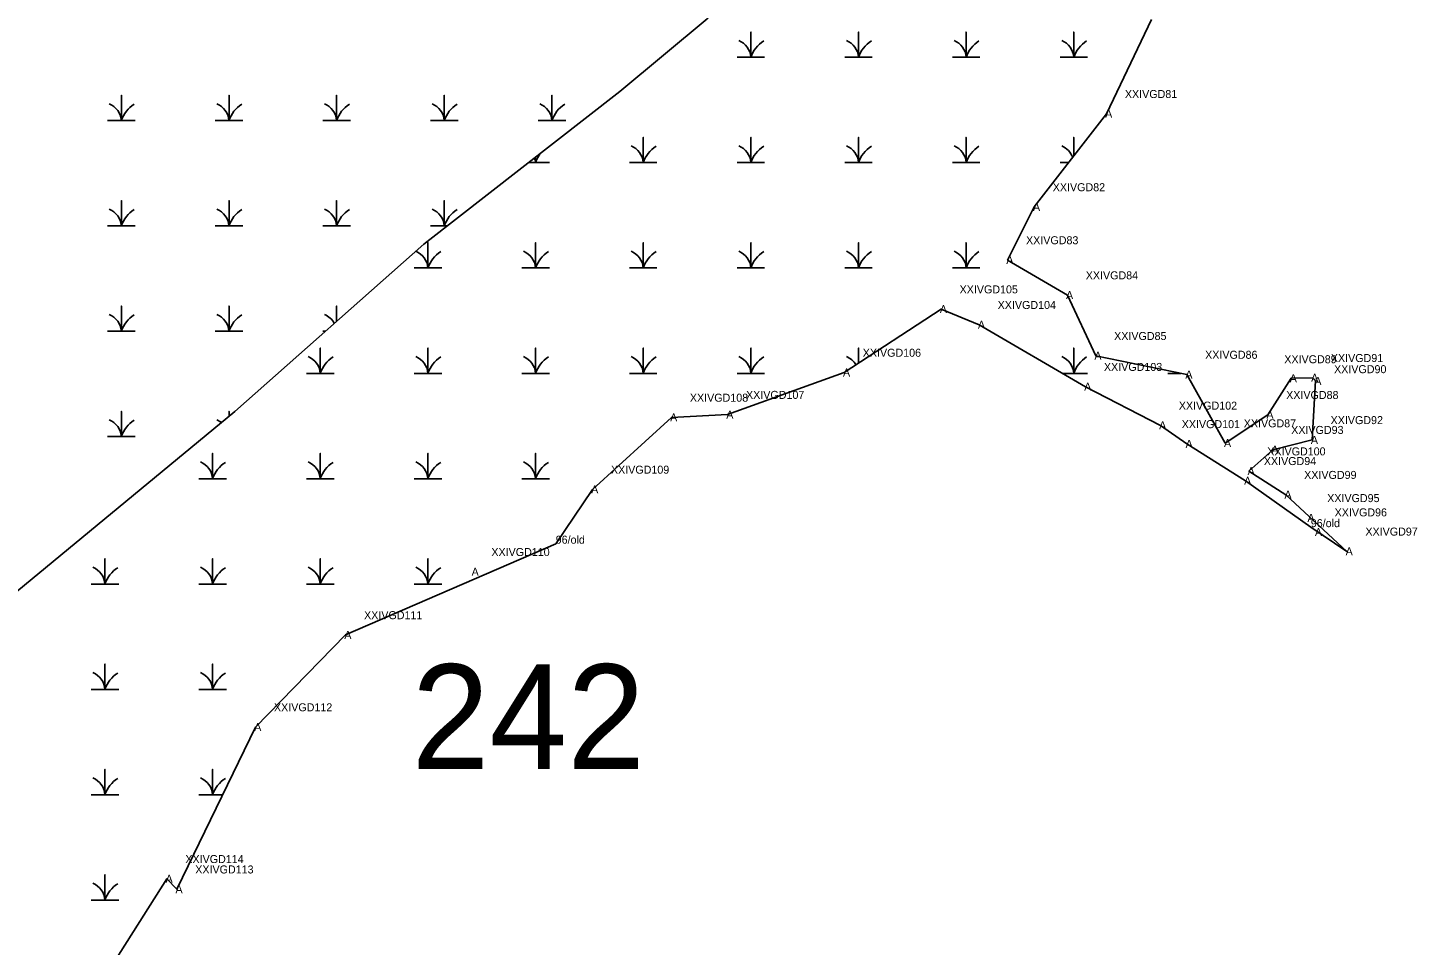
# Model space of a CAD drawing. Extents: x 2072529 to 2268796, y 436423 to 470397.
# Drawn here: x 2262895 to 2263763, y 441274 to 441847 of the extents above; entities that cross this region are included whole.
import ezdxf

# ---------------------------------------------------------------- set-up
doc = ezdxf.new("R2010")
doc.units = 0
for name, color, linetype in [('Default', 7, 'Continuous'), ('Exist Environmental Wetland Boundary', 7, 'Continuous'), ('Exist Environmental Wetland Boundary Cogo Comment', 7, 'Continuous'), ('Exist Environmental Wetland Boundary Cogo Point CELL', 7, 'Continuous'), ('Exist Hydro Jurisdictional Stream or Body of Water NEU Mitigable', 7, 'Continuous'), ('Exist Hydro Swamp or Marsh', 7, 'Continuous')]:
    doc.layers.add(name, color=color, linetype=linetype)

msp = doc.modelspace()

# ---------------------------------------------------------------- linework, layer by layer
at = {"layer": 'Exist Environmental Wetland Boundary'}
msp.add_lwpolyline([(2263597.49, 441852.35), (2263569.3, 441793.49), (2263524.23, 441735.28), (2263507.54, 441702.16), (2263544.85, 441680.23), (2263562.58, 441642.36), (2263619.42, 441630.63), (2263643.55, 441587.82), (2263670.04, 441605.51), (2263684.64, 441628.33), (2263697.98, 441628.59), (2263699.97, 441626.67), (2263697.8, 441589.81), (2263673.19, 441583.69), (2263658.25, 441570.28), (2263681.29, 441555.59), (2263719.55, 441520.19), (2263696.95, 441535.3), (2263656.09, 441564.24), (2263619.54, 441587.29), (2263602.99, 441598.86), (2263556.2, 441623.04), (2263489.81, 441661.73), (2263466.03, 441671.47), (2263405.52, 441631.9), (2263332.62, 441605.57), (2263297.53, 441603.82), (2263248.22, 441558.86), (2263225.22, 441524.97), (2263093.98, 441467.98), (2263037.7, 441410.45), (2262988.52, 441309.17), (2262982.33, 441315.66), (2262939.27, 441247.65)], dxfattribs=at)
at = {"layer": 'Exist Environmental Wetland Boundary Cogo Point CELL'}
for p, q in [((2263696.95, 441535.3), (2263696.95, 441535.3)), ((2263696.95, 441535.3), (2263696.95, 441535.3)), ((2263225.22, 441524.97), (2263225.22, 441524.97)), ((2263225.22, 441524.97), (2263225.22, 441524.97))]:
    msp.add_line(p, q, dxfattribs=at)
at = {"layer": 'Exist Hydro Jurisdictional Stream or Body of Water NEU Mitigable'}
msp.add_lwpolyline([(2263381.12, 441956.41), (2263319.77, 441852.83), (2263265.31, 441807.41), (2263142.76, 441712.03), (2263024.75, 441607.57), (2262870.43, 441480.39), (2262729.73, 441316.88), (2262602.64, 441135.21), (2262511.87, 440980.78), (2262461.94, 440849.06), (2262404.53, 440738.7), (2262380.39, 440683.93)], dxfattribs=at)
at = {"layer": 'Exist Hydro Swamp or Marsh'}
for points in [[(2263338.54, 441828.77), (2263347.14, 441828.77), (2263347.14, 441844.55), (2263347.14, 441828.77), (2263355.74, 441828.77)], [(2263405.79, 441828.77), (2263414.39, 441828.77), (2263414.39, 441844.55), (2263414.39, 441828.77), (2263422.99, 441828.77)], [(2263473.04, 441828.77), (2263481.64, 441828.77), (2263481.64, 441844.55), (2263481.64, 441828.77), (2263490.24, 441828.77)], [(2263540.29, 441828.77), (2263548.89, 441828.77), (2263548.89, 441844.55), (2263548.89, 441828.77), (2263557.49, 441828.77)], [(2262945.27, 441789.25), (2262953.87, 441789.25), (2262953.87, 441805.03), (2262953.87, 441789.25), (2262962.47, 441789.25)], [(2263012.52, 441789.25), (2263021.12, 441789.25), (2263021.12, 441805.03), (2263021.12, 441789.25), (2263029.72, 441789.25)], [(2263079.77, 441789.25), (2263088.37, 441789.25), (2263088.37, 441805.03), (2263088.37, 441789.25), (2263096.97, 441789.25)], [(2263147.02, 441789.25), (2263155.62, 441789.25), (2263155.62, 441805.03), (2263155.62, 441789.25), (2263164.22, 441789.25)], [(2263214.27, 441789.25), (2263222.87, 441789.25), (2263222.87, 441805.03), (2263222.87, 441789.25), (2263231.47, 441789.25)], [(2263271.29, 441762.97), (2263279.89, 441762.97), (2263279.89, 441778.75), (2263279.89, 441762.97), (2263288.49, 441762.97)], [(2263338.54, 441762.97), (2263347.14, 441762.97), (2263347.14, 441778.75), (2263347.14, 441762.97), (2263355.74, 441762.97)], [(2263405.79, 441762.97), (2263414.39, 441762.97), (2263414.39, 441778.75), (2263414.39, 441762.97), (2263422.99, 441762.97)], [(2263473.04, 441762.97), (2263481.64, 441762.97), (2263481.64, 441778.75), (2263481.64, 441762.97), (2263490.24, 441762.97)], [(2263548.89, 441767.13), (2263548.89, 441778.75), (2263548.89, 441767.13)], [(2263208.2, 441762.97), (2263212.64, 441762.97), (2263212.64, 441766.42)], [(2263212.64, 441766.42), (2263212.64, 441762.97), (2263221.24, 441762.97)], [(2263540.29, 441762.97), (2263545.67, 441762.97)], [(2262945.27, 441723.45), (2262953.87, 441723.45), (2262953.87, 441739.23), (2262953.87, 441723.45), (2262962.47, 441723.45)], [(2263012.52, 441723.45), (2263021.12, 441723.45), (2263021.12, 441739.23), (2263021.12, 441723.45), (2263029.72, 441723.45)], [(2263079.77, 441723.45), (2263088.37, 441723.45), (2263088.37, 441739.23), (2263088.37, 441723.45), (2263096.97, 441723.45)], [(2263147.02, 441723.45), (2263155.62, 441723.45), (2263155.62, 441739.23), (2263155.62, 441723.45), (2263157.43, 441723.45)], [(2263136.79, 441697.17), (2263145.39, 441697.17), (2263145.39, 441712.95), (2263145.39, 441697.17), (2263153.99, 441697.17)], [(2263204.04, 441697.17), (2263212.64, 441697.17), (2263212.64, 441712.95), (2263212.64, 441697.17), (2263221.24, 441697.17)], [(2263271.29, 441697.17), (2263279.89, 441697.17), (2263279.89, 441712.95), (2263279.89, 441697.17), (2263288.49, 441697.17)], [(2263338.54, 441697.17), (2263347.14, 441697.17), (2263347.14, 441712.95), (2263347.14, 441697.17), (2263355.74, 441697.17)], [(2263405.79, 441697.17), (2263414.39, 441697.17), (2263414.39, 441712.95), (2263414.39, 441697.17), (2263422.99, 441697.17)], [(2263473.04, 441697.17), (2263481.64, 441697.17), (2263481.64, 441712.95), (2263481.64, 441697.17), (2263490.24, 441697.17)], [(2262945.27, 441657.65), (2262953.87, 441657.65), (2262953.87, 441673.43), (2262953.87, 441657.65), (2262962.47, 441657.65)], [(2263012.52, 441657.65), (2263021.12, 441657.65), (2263021.12, 441673.43), (2263021.12, 441657.65), (2263029.72, 441657.65)], [(2263088.37, 441663.88), (2263088.37, 441673.43), (2263088.37, 441663.88)], [(2263079.77, 441657.65), (2263081.32, 441657.65)], [(2263069.54, 441631.37), (2263078.14, 441631.37), (2263078.14, 441647.15), (2263078.14, 441631.37), (2263086.74, 441631.37)], [(2263136.79, 441631.37), (2263145.39, 441631.37), (2263145.39, 441647.15), (2263145.39, 441631.37), (2263153.99, 441631.37)], [(2263204.04, 441631.37), (2263212.64, 441631.37), (2263212.64, 441647.15), (2263212.64, 441631.37), (2263221.24, 441631.37)], [(2263271.29, 441631.37), (2263279.89, 441631.37), (2263279.89, 441647.15), (2263279.89, 441631.37), (2263288.49, 441631.37)], [(2263338.54, 441631.37), (2263347.14, 441631.37), (2263347.14, 441647.15), (2263347.14, 441631.37), (2263355.74, 441631.37)], [(2263414.39, 441637.7), (2263414.39, 441647.15), (2263414.39, 441637.7)], [(2263541.9, 441631.37), (2263548.89, 441631.37), (2263548.89, 441647.15), (2263548.89, 441631.37), (2263557.49, 441631.37)], [(2263607.54, 441631.37), (2263615.84, 441631.37)], [(2262945.27, 441591.85), (2262953.87, 441591.85), (2262953.87, 441607.63), (2262953.87, 441591.85), (2262962.47, 441591.85)], [(2263021.12, 441604.57), (2263021.12, 441607.63), (2263021.12, 441604.57)], [(2263002.29, 441565.57), (2263010.89, 441565.57), (2263010.89, 441581.35), (2263010.89, 441565.57), (2263019.49, 441565.57)], [(2263069.54, 441565.57), (2263078.14, 441565.57), (2263078.14, 441581.35), (2263078.14, 441565.57), (2263086.74, 441565.57)], [(2263136.79, 441565.57), (2263145.39, 441565.57), (2263145.39, 441581.35), (2263145.39, 441565.57), (2263153.99, 441565.57)], [(2263204.04, 441565.57), (2263212.64, 441565.57), (2263212.64, 441581.35), (2263212.64, 441565.57), (2263221.24, 441565.57)], [(2262935.04, 441499.77), (2262943.64, 441499.77), (2262943.64, 441515.55), (2262943.64, 441499.77), (2262952.24, 441499.77)], [(2263002.29, 441499.77), (2263010.89, 441499.77), (2263010.89, 441515.55), (2263010.89, 441499.77), (2263019.49, 441499.77)], [(2263069.54, 441499.77), (2263078.14, 441499.77), (2263078.14, 441515.55), (2263078.14, 441499.77), (2263086.74, 441499.77)], [(2263136.79, 441499.77), (2263145.39, 441499.77), (2263145.39, 441515.55), (2263145.39, 441499.77), (2263153.99, 441499.77)], [(2262935.04, 441433.97), (2262943.64, 441433.97), (2262943.64, 441449.75), (2262943.64, 441433.97), (2262952.24, 441433.97)], [(2263002.29, 441433.97), (2263010.89, 441433.97), (2263010.89, 441449.75), (2263010.89, 441433.97), (2263019.49, 441433.97)], [(2262935.04, 441368.17), (2262943.64, 441368.17), (2262943.64, 441383.95), (2262943.64, 441368.17), (2262952.24, 441368.17)], [(2263002.29, 441368.17), (2263010.89, 441368.17), (2263010.89, 441383.95), (2263010.89, 441368.17), (2263017.17, 441368.17)], [(2262935.04, 441302.37), (2262943.64, 441302.37), (2262943.64, 441318.15), (2262943.64, 441302.37), (2262952.24, 441302.37)]]:
    msp.add_lwpolyline(points, dxfattribs=at)
for centre, radius, start, end in [((2263334.87, 441827.88), 12.3, 4.14034, 67.53497), ((2263365.38, 441822.71), 19.22, 122.12745, 161.62219), ((2263402.12, 441827.88), 12.3, 4.14034, 67.53497), ((2263432.63, 441822.71), 19.22, 122.12745, 161.62219), ((2263469.37, 441827.88), 12.3, 4.14034, 67.53497), ((2263499.88, 441822.71), 19.22, 122.12745, 161.62219), ((2263536.62, 441827.88), 12.3, 4.14034, 67.53497), ((2263567.13, 441822.71), 19.22, 122.12745, 161.62219), ((2262941.6, 441788.36), 12.3, 4.14034, 67.53497), ((2262972.11, 441783.19), 19.22, 122.12745, 161.62219), ((2263008.85, 441788.36), 12.3, 4.14034, 67.53497), ((2263039.36, 441783.19), 19.22, 122.12745, 161.62219), ((2263076.1, 441788.36), 12.3, 4.14034, 67.53497), ((2263106.61, 441783.19), 19.22, 122.12745, 161.62219), ((2263143.35, 441788.36), 12.3, 4.14034, 67.53497), ((2263173.86, 441783.19), 19.22, 122.12745, 161.62219), ((2263210.6, 441788.36), 12.3, 4.14034, 67.53497), ((2263241.11, 441783.19), 19.22, 122.12745, 161.62219), ((2263200.37, 441762.08), 12.3, 4.14034, 18.37751), ((2263230.88, 441756.91), 19.22, 141.13287, 161.62219), ((2263267.62, 441762.08), 12.3, 4.14034, 67.53497), ((2263298.13, 441756.91), 19.22, 122.12745, 161.62219), ((2263334.87, 441762.08), 12.3, 4.14034, 67.53497), ((2263365.38, 441756.91), 19.22, 122.12745, 161.62219), ((2263402.12, 441762.08), 12.3, 4.14034, 67.53497), ((2263432.63, 441756.91), 19.22, 122.12745, 161.62219), ((2263469.37, 441762.08), 12.3, 4.14034, 67.53497), ((2263499.88, 441756.91), 19.22, 122.12745, 161.62219), ((2263536.62, 441762.08), 12.3, 19.7578, 67.53497), ((2262941.6, 441722.56), 12.3, 4.14034, 67.53497), ((2262972.11, 441717.39), 19.22, 122.12745, 161.62219), ((2263008.85, 441722.56), 12.3, 4.14034, 67.53497), ((2263039.36, 441717.39), 19.22, 122.12745, 161.62219), ((2263076.1, 441722.56), 12.3, 4.14034, 67.53497), ((2263106.61, 441717.39), 19.22, 122.12745, 161.62219), ((2263143.35, 441722.56), 12.3, 4.14034, 67.53497), ((2263173.86, 441717.39), 19.22, 122.12745, 161.62219), ((2263133.12, 441696.28), 12.3, 4.14034, 67.53497), ((2263163.63, 441691.11), 19.22, 122.12745, 161.62219), ((2263200.37, 441696.28), 12.3, 4.14034, 67.53497), ((2263230.88, 441691.11), 19.22, 122.12745, 161.62219), ((2263267.62, 441696.28), 12.3, 4.14034, 67.53497), ((2263298.13, 441691.11), 19.22, 122.12745, 161.62219), ((2263334.87, 441696.28), 12.3, 4.14034, 67.53497), ((2263365.38, 441691.11), 19.22, 122.12745, 161.62219), ((2263402.12, 441696.28), 12.3, 4.14034, 67.53497), ((2263432.63, 441691.11), 19.22, 122.12745, 161.62219), ((2263469.37, 441696.28), 12.3, 4.14034, 67.53497), ((2263499.88, 441691.11), 19.22, 122.12745, 161.62219), ((2262941.6, 441656.76), 12.3, 4.14034, 67.53497), ((2262972.11, 441651.59), 19.22, 122.12745, 161.62219), ((2263008.85, 441656.76), 12.3, 4.14034, 67.53497), ((2263039.36, 441651.59), 19.22, 122.12745, 161.62219), ((2263076.1, 441656.76), 12.3, 28.36856, 67.53497), ((2263065.87, 441630.48), 12.3, 4.14034, 67.53497), ((2263096.38, 441625.31), 19.22, 122.12745, 161.62219), ((2263133.12, 441630.48), 12.3, 4.14034, 67.53497), ((2263163.63, 441625.31), 19.22, 122.12745, 161.62219), ((2263200.37, 441630.48), 12.3, 4.14034, 67.53497), ((2263230.88, 441625.31), 19.22, 122.12745, 161.62219), ((2263267.62, 441630.48), 12.3, 4.14034, 67.53497), ((2263298.13, 441625.31), 19.22, 122.12745, 161.62219), ((2263334.87, 441630.48), 12.3, 4.14034, 67.53497), ((2263365.38, 441625.31), 19.22, 122.12745, 161.62219), ((2263402.12, 441630.48), 12.3, 30.03934, 67.53497), ((2263536.62, 441630.48), 12.3, 4.14034, 67.53497), ((2263567.13, 441625.31), 19.22, 122.12745, 161.62219), ((2262941.6, 441590.96), 12.3, 4.14034, 67.53497), ((2262972.11, 441585.79), 19.22, 122.12745, 161.62219), ((2263008.85, 441590.96), 12.3, 52.19523, 67.53497), ((2262998.62, 441564.68), 12.3, 4.14034, 67.53497), ((2263029.13, 441559.51), 19.22, 122.12745, 161.62219), ((2263065.87, 441564.68), 12.3, 4.14034, 67.53497), ((2263096.38, 441559.51), 19.22, 122.12745, 161.62219), ((2263133.12, 441564.68), 12.3, 4.14034, 67.53497), ((2263163.63, 441559.51), 19.22, 122.12745, 161.62219), ((2263200.37, 441564.68), 12.3, 4.14034, 67.53497), ((2263230.88, 441559.51), 19.22, 122.12745, 161.62219), ((2262931.37, 441498.88), 12.3, 4.14034, 67.53497), ((2262961.88, 441493.71), 19.22, 122.12745, 161.62219), ((2262998.62, 441498.88), 12.3, 4.14034, 67.53497), ((2263029.13, 441493.71), 19.22, 122.12745, 161.62219), ((2263065.87, 441498.88), 12.3, 4.14034, 67.53497), ((2263096.38, 441493.71), 19.22, 122.12745, 161.62219), ((2263133.12, 441498.88), 12.3, 4.14034, 67.53497), ((2263163.63, 441493.71), 19.22, 122.12745, 161.62219), ((2262931.37, 441433.08), 12.3, 4.14034, 67.53497), ((2262961.88, 441427.91), 19.22, 122.12745, 161.62219), ((2262998.62, 441433.08), 12.3, 4.14034, 67.53497), ((2263029.13, 441427.91), 19.22, 122.12745, 161.62219), ((2263065.87, 441433.08), 12.3, 66.17002, 67.53497), ((2262931.37, 441367.28), 12.3, 4.14034, 67.53497), ((2262961.88, 441362.11), 19.22, 122.12745, 161.62219), ((2262998.62, 441367.28), 12.3, 4.14034, 67.53497), ((2263029.13, 441362.11), 19.22, 122.12745, 161.62219), ((2262931.37, 441301.48), 12.3, 4.14034, 67.53497), ((2262961.88, 441296.31), 19.22, 122.12745, 161.62219)]:
    msp.add_arc(centre, radius, start, end, dxfattribs=at)

# ---------------------------------------------------------------- texts
at = {"layer": 'Default'}
msp.add_text('242', height=65.34, dxfattribs=at).set_placement((2263135.22, 441384.31))
at = {"layer": 'Exist Environmental Wetland Boundary Cogo Comment'}
for s, p in [('XXIVGD81 ', (2263580.81, 441803.33)), ('XXIVGD82 ', (2263535.74, 441745.12)), ('XXIVGD83 ', (2263519.05, 441712)), ('XXIVGD84 ', (2263556.36, 441690.08)), ('XXIVGD105 ', (2263477.54, 441681.32)), ('XXIVGD104 ', (2263501.32, 441671.57)), ('XXIVGD85 ', (2263574.08, 441652.2)), ('XXIVGD106 ', (2263417.03, 441641.74)), ('XXIVGD86 ', (2263630.93, 441640.47)), ('XXIVGD103 ', (2263567.71, 441632.88)), ('XXIVGD89 ', (2263680.39, 441637.67)), ('XXIVGD91 ', (2263709.48, 441638.43)), ('XXIVGD90 ', (2263711.48, 441631.47)), ('XXIVGD108 ', (2263309.04, 441613.66)), ('XXIVGD107 ', (2263344.13, 441615.41)), ('XXIVGD88 ', (2263681.55, 441615.35)), ('XXIVGD102 ', (2263614.5, 441608.71)), ('XXIVGD101 ', (2263616.3, 441597.14)), ('XXIVGD87 ', (2263655.06, 441597.66)), ('XXIVGD92 ', (2263709.31, 441599.65)), ('XXIVGD93 ', (2263684.7, 441593.53)), ('XXIVGD100 ', (2263669.76, 441580.12)), ('XXIVGD94 ', (2263667.6, 441574.08)), ('XXIVGD109 ', (2263259.73, 441568.7)), ('XXIVGD99 ', (2263692.8, 441565.43)), ('XXIVGD95 ', (2263707.19, 441550.95)), ('96/old', (2263696.95, 441535.3)), ('XXIVGD96 ', (2263711.83, 441542.03)), ('XXIVGD97 ', (2263731.06, 441530.03)), ('XXIVGD110 ', (2263185.02, 441517.27)), ('96/old', (2263225.22, 441524.97)), ('XXIVGD111 ', (2263105.49, 441477.82)), ('XXIVGD112 ', (2263049.21, 441420.29)), ('XXIVGD114 ', (2262993.84, 441325.51)), ('XXIVGD113 ', (2263000.03, 441319.01))]:
    msp.add_text(s, height=5, dxfattribs=at).set_placement(p)
at = {"layer": 'Exist Environmental Wetland Boundary Cogo Point CELL'}
for p in [(2263568.47, 441790.99), (2263523.4, 441732.78), (2263506.7, 441699.66), (2263544.02, 441677.73), (2263465.2, 441668.97), (2263488.97, 441659.23), (2263561.74, 441639.86), (2263404.69, 441629.4), (2263618.59, 441628.13), (2263683.81, 441625.83), (2263697.14, 441626.09), (2263699.13, 441624.17), (2263555.36, 441620.53), (2263296.7, 441601.32), (2263331.79, 441603.07), (2263602.16, 441596.36), (2263669.21, 441603.01), (2263696.97, 441587.31), (2263618.7, 441584.79), (2263642.71, 441585.32), (2263672.36, 441581.19), (2263655.26, 441561.74), (2263657.42, 441567.78), (2263247.39, 441556.36), (2263680.46, 441553.09), (2263694.85, 441538.61), (2263699.49, 441529.69), (2263718.72, 441517.69), (2263172.68, 441504.92), (2263093.15, 441465.48), (2263036.87, 441407.95), (2262981.5, 441313.16), (2262987.69, 441306.67)]:
    msp.add_text('A', height=5, dxfattribs=at).set_placement(p)

doc.saveas('drawing.dxf')
